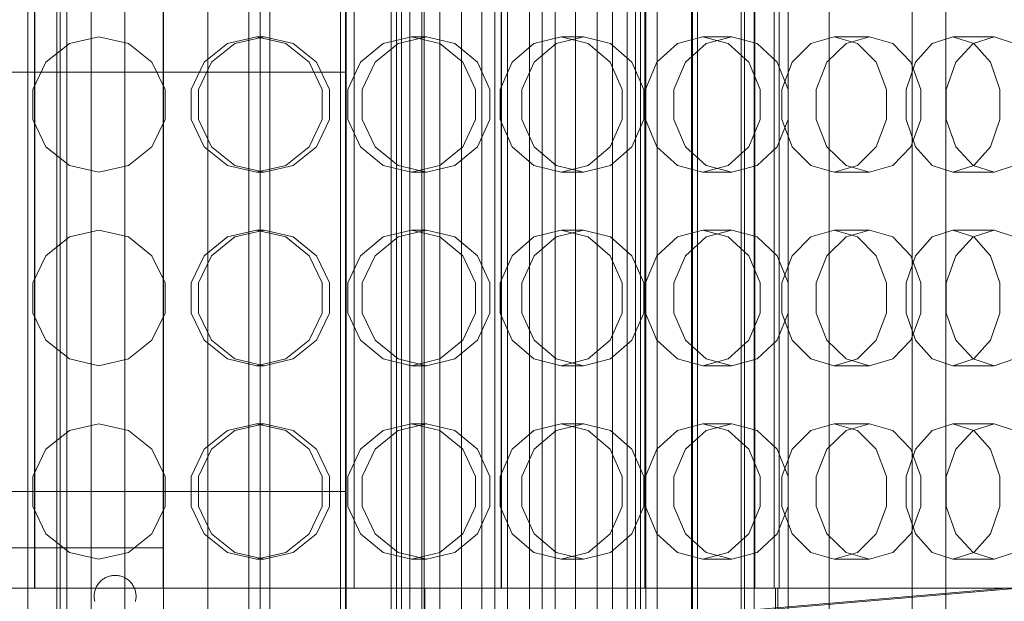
# Model space of a CAD drawing. Header units: millimetres. Extents: x -4738 to 65662, y -68080 to 6847.
# Tile 651 of 656: x 24426 to 24731, y -18164 to -17984. Entities that reach past the tile are written whole.
import ezdxf

# ---------------------------------------------------------------- set-up
doc = ezdxf.new("R2010")
doc.units = ezdxf.units.MM
for name, color, linetype, lineweight in [('superior_briquetadora', 7, 'Continuous', 0), ('superior_C02', 7, 'Continuous', 0), ('superior_C02-briq', 7, 'Continuous', 0), ('superior_C05', 7, 'Continuous', 0)]:
    doc.layers.add(name, color=color, linetype=linetype, lineweight=lineweight)

msp = doc.modelspace()

# ---------------------------------------------------------------- linework, layer by layer
at = {"layer": 'superior_briquetadora'}
for p, q in [((24500.067, -18305), (24500.067, -17655)), ((24503.067, -18305), (24503.067, -17655)), ((24623.067, -18171), (24623.067, -17789)), ((24649.067, -17789), (24649.067, -18171)), ((24650.067, -17790), (24650.067, -18170)), ((24653.067, -17790), (24653.067, -18170)), ((24649.067, -17793), (24649.067, -18167)), ((24653.067, -18167), (24653.067, -17793)), ((24430.067, -17800), (24430.067, -18160)), ((24430.167, -17800), (24430.167, -18160)), ((24469.967, -18160), (24469.967, -17800)), ((24470.067, -18160), (24470.067, -17800)), ((24529.192, -18160), (24529.192, -17800)), ((24574.717, -17800), (24574.717, -18160)), ((24574.817, -18160), (24574.817, -17800)), ((24619.192, -18160), (24619.192, -17800)), ((24653.317, -18160), (24653.317, -17800)), ((24659.299, -17800), (24659.299, -18160)), ((24660.836, -17800), (24660.836, -18160)), ((24440.955, -17991.08), (24433.649, -17996.906)), ((24450.067, -17989), (24440.955, -17991.08)), ((24450.067, -17989), (24459.18, -17991.08)), ((24459.18, -17991.08), (24466.486, -17996.906)), ((24482.639, -17996.907), (24489.883, -17991.08)), ((24492.218, -17991.08), (24484.944, -17996.906)), ((24489.883, -17991.08), (24498.917, -17989)), ((24501.266, -17989), (24492.218, -17991.08)), ((24498.917, -17989), (24501.266, -17989)), ((24507.951, -17991.08), (24498.917, -17989)), ((24501.266, -17989), (24510.287, -17991.08)), ((24515.195, -17996.907), (24507.951, -17991.08)), ((24510.287, -17991.08), (24517.499, -17996.906)), ((24531.071, -17996.907), (24538.129, -17991.08)), ((24542.76, -17991.08), (24535.641, -17996.906)), ((24538.129, -17991.08), (24546.931, -17989)), ((24551.589, -17989), (24542.76, -17991.08)), ((24546.931, -17989), (24551.589, -17989)), ((24555.732, -17991.08), (24546.931, -17989)), ((24551.589, -17989), (24560.364, -17991.08)), ((24562.79, -17996.907), (24555.732, -17991.08)), ((24560.364, -17991.08), (24567.359, -17996.906)), ((24578.118, -17996.907), (24584.869, -17991.08)), ((24584.869, -17991.08), (24593.287, -17989)), ((24591.716, -17991.08), (24584.875, -17996.906)), ((24584.875, -17996.906), (24591.716, -17991.08)), ((24600.175, -17989), (24591.716, -17991.08)), ((24593.287, -17989), (24600.175, -17989)), ((24601.705, -17991.08), (24593.287, -17989)), ((24600.175, -17989), (24608.553, -17991.08)), ((24608.455, -17996.907), (24601.705, -17991.08)), ((24608.553, -17991.08), (24615.212, -17996.906)), ((24622.974, -17996.907), (24629.302, -17991.08)), ((24629.302, -17991.08), (24637.192, -17989)), ((24638.248, -17991.08), (24631.802, -17996.906)), ((24637.192, -17989), (24646.192, -17989)), ((24645.083, -17991.08), (24637.192, -17989)), ((24646.192, -17989), (24638.248, -17991.08)), ((24651.411, -17996.907), (24645.083, -17991.08)), ((24646.192, -17989), (24654.031, -17991.08)), ((24654.031, -17991.08), (24660.239, -17996.906)), ((24664.871, -17996.907), (24670.668, -17991.08)), ((24670.668, -17991.08), (24677.896, -17989)), ((24681.56, -17991.08), (24675.619, -17996.906)), ((24677.896, -17989), (24688.854, -17989)), ((24685.125, -17991.08), (24677.896, -17989)), ((24688.854, -17989), (24681.56, -17991.08)), ((24690.922, -17996.907), (24685.125, -17991.08)), ((24688.854, -17989), (24696.019, -17991.08)), ((24696.019, -17991.08), (24701.67, -17996.906)), ((24703.093, -17996.907), (24708.259, -17991.08)), ((24708.259, -17991.08), (24714.702, -17989)), ((24714.702, -17989), (24727.43, -17989)), ((24721.145, -17991.08), (24714.702, -17989)), ((24720.912, -17991.08), (24715.577, -17996.906)), ((24727.43, -17989), (24720.912, -17991.08)), ((24726.312, -17996.907), (24721.145, -17991.08)), ((24727.43, -17989), (24733.799, -17991.08)), ((24433.649, -17996.906), (24429.594, -18005.326)), ((24466.486, -17996.906), (24470.541, -18005.326)), ((24478.619, -18005.327), (24482.639, -17996.907)), ((24484.944, -17996.906), (24480.898, -18005.326)), ((24519.215, -18005.327), (24515.195, -17996.907)), ((24517.499, -17996.906), (24521.495, -18005.326)), ((24527.155, -18005.327), (24531.071, -17996.907)), ((24535.641, -17996.906), (24531.675, -18005.326)), ((24566.706, -18005.327), (24562.79, -17996.907)), ((24567.359, -17996.906), (24571.227, -18005.326)), ((24574.372, -18005.327), (24578.118, -17996.907)), ((24584.875, -17996.906), (24581.056, -18005.326)), ((24581.056, -18005.326), (24584.875, -17996.906)), ((24612.202, -18005.327), (24608.455, -17996.907)), ((24615.212, -17996.906), (24618.885, -18005.326)), ((24619.462, -18005.327), (24622.974, -17996.907)), ((24631.802, -17996.906), (24628.195, -18005.326)), ((24654.923, -18005.327), (24651.411, -17996.907)), ((24660.239, -17996.906), (24663.656, -18005.326)), ((24661.654, -18005.327), (24664.871, -17996.907)), ((24675.619, -17996.906), (24672.286, -18005.326)), ((24694.139, -18005.327), (24690.922, -17996.907)), ((24700.225, -18005.327), (24703.093, -17996.907)), ((24701.67, -17996.906), (24704.771, -18005.326)), ((24715.577, -17996.906), (24712.575, -18005.326)), ((24729.179, -18005.327), (24726.312, -17996.907)), ((24429.594, -18005.326), (24429.594, -18014.674)), ((24470.541, -18005.326), (24470.541, -18014.674)), ((24478.619, -18014.673), (24478.619, -18005.327)), ((24480.898, -18005.326), (24480.898, -18014.674)), ((24519.215, -18014.673), (24519.215, -18005.327)), ((24521.495, -18005.326), (24521.495, -18014.674)), ((24527.155, -18014.673), (24527.155, -18005.327)), ((24531.675, -18005.326), (24531.675, -18014.674)), ((24566.706, -18014.673), (24566.706, -18005.327)), ((24571.227, -18005.326), (24571.227, -18014.674)), ((24574.372, -18014.673), (24574.372, -18005.327)), ((24581.056, -18005.326), (24581.056, -18014.674)), ((24612.202, -18014.673), (24612.202, -18005.327)), ((24618.885, -18005.326), (24618.885, -18014.674)), ((24619.462, -18014.673), (24619.462, -18005.327)), ((24628.195, -18005.326), (24628.195, -18014.674)), ((24654.923, -18014.673), (24654.923, -18005.327)), ((24661.654, -18014.673), (24661.654, -18005.327)), ((24663.656, -18005.326), (24663.656, -18014.674)), ((24672.286, -18005.326), (24672.286, -18014.674)), ((24694.139, -18014.673), (24694.139, -18005.327)), ((24700.225, -18014.673), (24700.225, -18005.327)), ((24704.771, -18005.326), (24704.771, -18014.674)), ((24712.575, -18005.326), (24712.575, -18014.674)), ((24729.179, -18014.673), (24729.179, -18005.327)), ((24429.594, -18014.674), (24433.649, -18023.094)), ((24470.541, -18014.674), (24466.486, -18023.094)), ((24482.639, -18023.093), (24478.619, -18014.673)), ((24480.898, -18014.674), (24484.944, -18023.094)), ((24515.195, -18023.093), (24519.215, -18014.673)), ((24521.495, -18014.674), (24517.499, -18023.094)), ((24531.071, -18023.093), (24527.155, -18014.673)), ((24531.675, -18014.674), (24535.641, -18023.094)), ((24562.79, -18023.093), (24566.706, -18014.673)), ((24571.227, -18014.674), (24567.359, -18023.094)), ((24578.118, -18023.093), (24574.372, -18014.673)), ((24581.056, -18014.674), (24584.875, -18023.094)), ((24584.875, -18023.094), (24581.056, -18014.674)), ((24608.455, -18023.093), (24612.202, -18014.673)), ((24618.885, -18014.674), (24615.212, -18023.094)), ((24622.974, -18023.093), (24619.462, -18014.673)), ((24628.195, -18014.674), (24631.802, -18023.094)), ((24651.411, -18023.093), (24654.923, -18014.673)), ((24663.656, -18014.674), (24660.239, -18023.094)), ((24664.871, -18023.093), (24661.654, -18014.673)), ((24672.286, -18014.674), (24675.619, -18023.094)), ((24690.922, -18023.093), (24694.139, -18014.673)), ((24703.093, -18023.093), (24700.225, -18014.673)), ((24704.771, -18014.674), (24701.67, -18023.094)), ((24712.575, -18014.674), (24715.577, -18023.094)), ((24726.312, -18023.093), (24729.179, -18014.673)), ((24433.649, -18023.094), (24440.955, -18028.92)), ((24466.486, -18023.094), (24459.18, -18028.92)), ((24489.883, -18028.92), (24482.639, -18023.093)), ((24484.944, -18023.094), (24492.218, -18028.92)), ((24507.951, -18028.92), (24515.195, -18023.093)), ((24517.499, -18023.094), (24510.287, -18028.92)), ((24538.129, -18028.92), (24531.071, -18023.093)), ((24535.641, -18023.094), (24542.76, -18028.92)), ((24555.732, -18028.92), (24562.79, -18023.093)), ((24567.359, -18023.094), (24560.364, -18028.92)), ((24584.869, -18028.92), (24578.118, -18023.093)), ((24584.875, -18023.094), (24591.716, -18028.92)), ((24591.716, -18028.92), (24584.875, -18023.094)), ((24601.705, -18028.92), (24608.455, -18023.093)), ((24615.212, -18023.094), (24608.553, -18028.92)), ((24629.302, -18028.92), (24622.974, -18023.093)), ((24631.802, -18023.094), (24638.248, -18028.92)), ((24645.083, -18028.92), (24651.411, -18023.093)), ((24660.239, -18023.094), (24654.031, -18028.92)), ((24670.668, -18028.92), (24664.871, -18023.093)), ((24675.619, -18023.094), (24681.56, -18028.92)), ((24685.125, -18028.92), (24690.922, -18023.093)), ((24701.67, -18023.094), (24696.019, -18028.92)), ((24708.259, -18028.92), (24703.093, -18023.093)), ((24715.577, -18023.094), (24720.912, -18028.92)), ((24721.145, -18028.92), (24726.312, -18023.093)), ((24440.955, -18028.92), (24450.067, -18031)), ((24459.18, -18028.92), (24450.067, -18031)), ((24498.917, -18031), (24489.883, -18028.92)), ((24492.218, -18028.92), (24501.266, -18031)), ((24498.917, -18031), (24507.951, -18028.92)), ((24510.287, -18028.92), (24501.266, -18031)), ((24546.931, -18031), (24538.129, -18028.92)), ((24542.76, -18028.92), (24551.589, -18031)), ((24546.931, -18031), (24555.732, -18028.92)), ((24560.364, -18028.92), (24551.589, -18031)), ((24593.287, -18031), (24584.869, -18028.92)), ((24591.716, -18028.92), (24600.175, -18031)), ((24593.287, -18031), (24601.705, -18028.92)), ((24608.553, -18028.92), (24600.175, -18031)), ((24637.192, -18031), (24629.302, -18028.92)), ((24637.192, -18031), (24645.083, -18028.92)), ((24638.248, -18028.92), (24646.192, -18031)), ((24654.031, -18028.92), (24646.192, -18031)), ((24677.896, -18031), (24670.668, -18028.92)), ((24677.896, -18031), (24685.125, -18028.92)), ((24681.56, -18028.92), (24688.854, -18031)), ((24696.019, -18028.92), (24688.854, -18031)), ((24714.702, -18031), (24708.259, -18028.92)), ((24714.702, -18031), (24721.145, -18028.92)), ((24720.912, -18028.92), (24727.43, -18031)), ((24733.799, -18028.92), (24727.43, -18031)), ((24498.917, -18031), (24501.266, -18031)), ((24546.931, -18031), (24551.589, -18031)), ((24593.287, -18031), (24600.175, -18031)), ((24637.192, -18031), (24646.192, -18031)), ((24677.896, -18031), (24688.854, -18031)), ((24714.702, -18031), (24727.43, -18031)), ((24450.067, -18049), (24440.955, -18051.08)), ((24450.067, -18049), (24459.18, -18051.08)), ((24489.883, -18051.08), (24498.917, -18049)), ((24501.266, -18049), (24492.218, -18051.08)), ((24498.917, -18049), (24501.266, -18049)), ((24507.951, -18051.08), (24498.917, -18049)), ((24501.266, -18049), (24510.287, -18051.08)), ((24538.129, -18051.08), (24546.931, -18049)), ((24551.589, -18049), (24542.76, -18051.08)), ((24546.931, -18049), (24551.589, -18049)), ((24555.732, -18051.08), (24546.931, -18049)), ((24551.589, -18049), (24560.364, -18051.08)), ((24584.869, -18051.08), (24593.287, -18049)), ((24600.175, -18049), (24591.716, -18051.08)), ((24593.287, -18049), (24600.175, -18049)), ((24601.705, -18051.08), (24593.287, -18049)), ((24600.175, -18049), (24608.553, -18051.08)), ((24629.302, -18051.08), (24637.192, -18049)), ((24637.192, -18049), (24646.192, -18049)), ((24645.083, -18051.08), (24637.192, -18049)), ((24646.192, -18049), (24638.248, -18051.08)), ((24646.192, -18049), (24654.031, -18051.08)), ((24670.668, -18051.08), (24677.896, -18049)), ((24677.896, -18049), (24688.854, -18049)), ((24685.125, -18051.08), (24677.896, -18049)), ((24688.854, -18049), (24681.56, -18051.08)), ((24688.854, -18049), (24696.019, -18051.08)), ((24708.259, -18051.08), (24714.702, -18049)), ((24714.702, -18049), (24727.43, -18049)), ((24721.145, -18051.08), (24714.702, -18049)), ((24727.43, -18049), (24720.912, -18051.08)), ((24727.43, -18049), (24733.799, -18051.08)), ((24440.955, -18051.08), (24433.649, -18056.906)), ((24459.18, -18051.08), (24466.486, -18056.906)), ((24482.639, -18056.907), (24489.883, -18051.08)), ((24492.218, -18051.08), (24484.944, -18056.906)), ((24515.195, -18056.907), (24507.951, -18051.08)), ((24510.287, -18051.08), (24517.499, -18056.906)), ((24531.071, -18056.907), (24538.129, -18051.08)), ((24542.76, -18051.08), (24535.641, -18056.906)), ((24562.79, -18056.907), (24555.732, -18051.08)), ((24560.364, -18051.08), (24567.359, -18056.906)), ((24578.118, -18056.907), (24584.869, -18051.08)), ((24591.716, -18051.08), (24584.875, -18056.906)), ((24584.875, -18056.906), (24591.716, -18051.08)), ((24608.455, -18056.907), (24601.705, -18051.08)), ((24608.553, -18051.08), (24615.212, -18056.906)), ((24622.974, -18056.907), (24629.302, -18051.08)), ((24638.248, -18051.08), (24631.802, -18056.906)), ((24651.411, -18056.907), (24645.083, -18051.08)), ((24654.031, -18051.08), (24660.239, -18056.906)), ((24664.871, -18056.907), (24670.668, -18051.08)), ((24681.56, -18051.08), (24675.619, -18056.906)), ((24690.922, -18056.907), (24685.125, -18051.08)), ((24696.019, -18051.08), (24701.67, -18056.906)), ((24703.093, -18056.907), (24708.259, -18051.08)), ((24720.912, -18051.08), (24715.577, -18056.906)), ((24726.312, -18056.907), (24721.145, -18051.08)), ((24433.649, -18056.906), (24429.594, -18065.326)), ((24466.486, -18056.906), (24470.541, -18065.326)), ((24478.619, -18065.327), (24482.639, -18056.907)), ((24484.944, -18056.906), (24480.898, -18065.326)), ((24519.215, -18065.327), (24515.195, -18056.907)), ((24517.499, -18056.906), (24521.495, -18065.326)), ((24527.155, -18065.327), (24531.071, -18056.907)), ((24535.641, -18056.906), (24531.675, -18065.326)), ((24566.706, -18065.327), (24562.79, -18056.907)), ((24567.359, -18056.906), (24571.227, -18065.326)), ((24574.372, -18065.327), (24578.118, -18056.907)), ((24584.875, -18056.906), (24581.056, -18065.326)), ((24581.056, -18065.326), (24584.875, -18056.906)), ((24612.202, -18065.327), (24608.455, -18056.907)), ((24615.212, -18056.906), (24618.885, -18065.326)), ((24619.462, -18065.327), (24622.974, -18056.907)), ((24631.802, -18056.906), (24628.195, -18065.326)), ((24654.923, -18065.327), (24651.411, -18056.907)), ((24660.239, -18056.906), (24663.656, -18065.326)), ((24661.654, -18065.327), (24664.871, -18056.907)), ((24675.619, -18056.906), (24672.286, -18065.326)), ((24694.139, -18065.327), (24690.922, -18056.907)), ((24700.225, -18065.327), (24703.093, -18056.907)), ((24701.67, -18056.906), (24704.771, -18065.326)), ((24715.577, -18056.906), (24712.575, -18065.326)), ((24729.179, -18065.327), (24726.312, -18056.907)), ((24429.594, -18065.326), (24429.594, -18074.674)), ((24470.541, -18065.326), (24470.541, -18074.674)), ((24478.619, -18074.673), (24478.619, -18065.327)), ((24480.898, -18065.326), (24480.898, -18074.674)), ((24519.215, -18074.673), (24519.215, -18065.327)), ((24521.495, -18065.326), (24521.495, -18074.674)), ((24527.155, -18074.673), (24527.155, -18065.327)), ((24531.675, -18065.326), (24531.675, -18074.674)), ((24566.706, -18074.673), (24566.706, -18065.327)), ((24571.227, -18065.326), (24571.227, -18074.674)), ((24574.372, -18074.673), (24574.372, -18065.327)), ((24581.056, -18065.326), (24581.056, -18074.674)), ((24612.202, -18074.673), (24612.202, -18065.327)), ((24618.885, -18065.326), (24618.885, -18074.674)), ((24619.462, -18074.673), (24619.462, -18065.327)), ((24628.195, -18065.326), (24628.195, -18074.674)), ((24654.923, -18074.673), (24654.923, -18065.327)), ((24661.654, -18074.673), (24661.654, -18065.327)), ((24663.656, -18065.326), (24663.656, -18074.674)), ((24672.286, -18065.326), (24672.286, -18074.674)), ((24694.139, -18074.673), (24694.139, -18065.327)), ((24700.225, -18074.673), (24700.225, -18065.327)), ((24704.771, -18065.326), (24704.771, -18074.674)), ((24712.575, -18065.326), (24712.575, -18074.674)), ((24729.179, -18074.673), (24729.179, -18065.327)), ((24429.594, -18074.674), (24433.649, -18083.094)), ((24470.541, -18074.674), (24466.486, -18083.094)), ((24482.639, -18083.093), (24478.619, -18074.673)), ((24480.898, -18074.674), (24484.944, -18083.094)), ((24515.195, -18083.093), (24519.215, -18074.673)), ((24521.495, -18074.674), (24517.499, -18083.094)), ((24531.071, -18083.093), (24527.155, -18074.673)), ((24531.675, -18074.674), (24535.641, -18083.094)), ((24562.79, -18083.093), (24566.706, -18074.673)), ((24571.227, -18074.674), (24567.359, -18083.094)), ((24578.118, -18083.093), (24574.372, -18074.673)), ((24581.056, -18074.674), (24584.875, -18083.094)), ((24584.875, -18083.094), (24581.056, -18074.674)), ((24608.455, -18083.093), (24612.202, -18074.673)), ((24618.885, -18074.674), (24615.212, -18083.094)), ((24622.974, -18083.093), (24619.462, -18074.673)), ((24628.195, -18074.674), (24631.802, -18083.094)), ((24651.411, -18083.093), (24654.923, -18074.673)), ((24663.656, -18074.674), (24660.239, -18083.094)), ((24664.871, -18083.093), (24661.654, -18074.673)), ((24672.286, -18074.674), (24675.619, -18083.094)), ((24690.922, -18083.093), (24694.139, -18074.673)), ((24703.093, -18083.093), (24700.225, -18074.673)), ((24704.771, -18074.674), (24701.67, -18083.094)), ((24712.575, -18074.674), (24715.577, -18083.094)), ((24726.312, -18083.093), (24729.179, -18074.673)), ((24433.649, -18083.094), (24440.955, -18088.92)), ((24466.486, -18083.094), (24459.18, -18088.92)), ((24489.883, -18088.92), (24482.639, -18083.093)), ((24484.944, -18083.094), (24492.218, -18088.92)), ((24507.951, -18088.92), (24515.195, -18083.093)), ((24517.499, -18083.094), (24510.287, -18088.92)), ((24538.129, -18088.92), (24531.071, -18083.093)), ((24535.641, -18083.094), (24542.76, -18088.92)), ((24555.732, -18088.92), (24562.79, -18083.093)), ((24567.359, -18083.094), (24560.364, -18088.92)), ((24584.869, -18088.92), (24578.118, -18083.093)), ((24584.875, -18083.094), (24591.716, -18088.92)), ((24591.716, -18088.92), (24584.875, -18083.094)), ((24601.705, -18088.92), (24608.455, -18083.093)), ((24615.212, -18083.094), (24608.553, -18088.92)), ((24629.302, -18088.92), (24622.974, -18083.093)), ((24631.802, -18083.094), (24638.248, -18088.92)), ((24645.083, -18088.92), (24651.411, -18083.093)), ((24660.239, -18083.094), (24654.031, -18088.92)), ((24670.668, -18088.92), (24664.871, -18083.093)), ((24675.619, -18083.094), (24681.56, -18088.92)), ((24685.125, -18088.92), (24690.922, -18083.093)), ((24701.67, -18083.094), (24696.019, -18088.92)), ((24708.259, -18088.92), (24703.093, -18083.093)), ((24715.577, -18083.094), (24720.912, -18088.92)), ((24721.145, -18088.92), (24726.312, -18083.093)), ((24440.955, -18088.92), (24450.067, -18091)), ((24459.18, -18088.92), (24450.067, -18091)), ((24498.917, -18091), (24489.883, -18088.92)), ((24492.218, -18088.92), (24501.266, -18091)), ((24498.917, -18091), (24507.951, -18088.92)), ((24498.917, -18091), (24501.266, -18091)), ((24510.287, -18088.92), (24501.266, -18091)), ((24546.931, -18091), (24538.129, -18088.92)), ((24542.76, -18088.92), (24551.589, -18091)), ((24546.931, -18091), (24555.732, -18088.92)), ((24546.931, -18091), (24551.589, -18091)), ((24560.364, -18088.92), (24551.589, -18091)), ((24593.287, -18091), (24584.869, -18088.92)), ((24591.716, -18088.92), (24600.175, -18091)), ((24593.287, -18091), (24601.705, -18088.92)), ((24593.287, -18091), (24600.175, -18091)), ((24608.553, -18088.92), (24600.175, -18091)), ((24637.192, -18091), (24629.302, -18088.92)), ((24637.192, -18091), (24645.083, -18088.92)), ((24637.192, -18091), (24646.192, -18091)), ((24638.248, -18088.92), (24646.192, -18091)), ((24654.031, -18088.92), (24646.192, -18091)), ((24677.896, -18091), (24670.668, -18088.92)), ((24677.896, -18091), (24685.125, -18088.92)), ((24677.896, -18091), (24688.854, -18091)), ((24681.56, -18088.92), (24688.854, -18091)), ((24696.019, -18088.92), (24688.854, -18091)), ((24714.702, -18091), (24708.259, -18088.92)), ((24714.702, -18091), (24721.145, -18088.92)), ((24714.702, -18091), (24727.43, -18091)), ((24720.912, -18088.92), (24727.43, -18091)), ((24733.799, -18088.92), (24727.43, -18091)), ((24450.067, -18109), (24440.955, -18111.08)), ((24450.067, -18109), (24459.18, -18111.08)), ((24489.883, -18111.08), (24498.917, -18109)), ((24501.266, -18109), (24492.218, -18111.08)), ((24498.917, -18109), (24501.266, -18109)), ((24507.951, -18111.08), (24498.917, -18109)), ((24501.266, -18109), (24510.287, -18111.08)), ((24538.129, -18111.08), (24546.931, -18109)), ((24551.589, -18109), (24542.76, -18111.08)), ((24546.931, -18109), (24551.589, -18109)), ((24555.732, -18111.08), (24546.931, -18109)), ((24551.589, -18109), (24560.364, -18111.08)), ((24584.869, -18111.08), (24593.287, -18109)), ((24600.175, -18109), (24591.716, -18111.08)), ((24593.287, -18109), (24600.175, -18109)), ((24601.705, -18111.08), (24593.287, -18109)), ((24600.175, -18109), (24608.553, -18111.08)), ((24629.302, -18111.08), (24637.192, -18109)), ((24637.192, -18109), (24646.192, -18109)), ((24645.083, -18111.08), (24637.192, -18109)), ((24646.192, -18109), (24638.248, -18111.08)), ((24646.192, -18109), (24654.031, -18111.08)), ((24670.668, -18111.08), (24677.896, -18109)), ((24677.896, -18109), (24688.854, -18109)), ((24685.125, -18111.08), (24677.896, -18109)), ((24688.854, -18109), (24681.56, -18111.08)), ((24688.854, -18109), (24696.019, -18111.08)), ((24708.259, -18111.08), (24714.702, -18109)), ((24714.702, -18109), (24727.43, -18109)), ((24721.145, -18111.08), (24714.702, -18109)), ((24727.43, -18109), (24720.912, -18111.08)), ((24727.43, -18109), (24733.799, -18111.08)), ((24440.955, -18111.08), (24433.649, -18116.906)), ((24459.18, -18111.08), (24466.486, -18116.906)), ((24482.639, -18116.907), (24489.883, -18111.08)), ((24492.218, -18111.08), (24484.944, -18116.906)), ((24515.195, -18116.907), (24507.951, -18111.08)), ((24510.287, -18111.08), (24517.499, -18116.906)), ((24531.071, -18116.907), (24538.129, -18111.08)), ((24542.76, -18111.08), (24535.641, -18116.906)), ((24562.79, -18116.907), (24555.732, -18111.08)), ((24560.364, -18111.08), (24567.359, -18116.906)), ((24578.118, -18116.907), (24584.869, -18111.08)), ((24591.716, -18111.08), (24584.875, -18116.906)), ((24584.875, -18116.906), (24591.716, -18111.08)), ((24608.455, -18116.907), (24601.705, -18111.08)), ((24608.553, -18111.08), (24615.212, -18116.906)), ((24622.974, -18116.907), (24629.302, -18111.08)), ((24638.248, -18111.08), (24631.802, -18116.906)), ((24651.411, -18116.907), (24645.083, -18111.08)), ((24654.031, -18111.08), (24660.239, -18116.906)), ((24664.871, -18116.907), (24670.668, -18111.08)), ((24681.56, -18111.08), (24675.619, -18116.906)), ((24690.922, -18116.907), (24685.125, -18111.08)), ((24696.019, -18111.08), (24701.67, -18116.906)), ((24703.093, -18116.907), (24708.259, -18111.08)), ((24720.912, -18111.08), (24715.577, -18116.906)), ((24726.312, -18116.907), (24721.145, -18111.08)), ((24433.649, -18116.906), (24429.594, -18125.326)), ((24466.486, -18116.906), (24470.541, -18125.326)), ((24478.619, -18125.327), (24482.639, -18116.907)), ((24484.944, -18116.906), (24480.898, -18125.326)), ((24519.215, -18125.327), (24515.195, -18116.907)), ((24517.499, -18116.906), (24521.495, -18125.326)), ((24527.155, -18125.327), (24531.071, -18116.907)), ((24535.641, -18116.906), (24531.675, -18125.326)), ((24566.706, -18125.327), (24562.79, -18116.907)), ((24567.359, -18116.906), (24571.227, -18125.326)), ((24574.372, -18125.327), (24578.118, -18116.907)), ((24584.875, -18116.906), (24581.056, -18125.326)), ((24581.056, -18125.326), (24584.875, -18116.906)), ((24612.202, -18125.327), (24608.455, -18116.907)), ((24615.212, -18116.906), (24618.885, -18125.326)), ((24619.462, -18125.327), (24622.974, -18116.907)), ((24631.802, -18116.906), (24628.195, -18125.326)), ((24654.923, -18125.327), (24651.411, -18116.907)), ((24660.239, -18116.906), (24663.656, -18125.326)), ((24661.654, -18125.327), (24664.871, -18116.907)), ((24675.619, -18116.906), (24672.286, -18125.326)), ((24694.139, -18125.327), (24690.922, -18116.907)), ((24700.225, -18125.327), (24703.093, -18116.907)), ((24701.67, -18116.906), (24704.771, -18125.326)), ((24715.577, -18116.906), (24712.575, -18125.326)), ((24729.179, -18125.327), (24726.312, -18116.907)), ((24429.594, -18125.326), (24429.594, -18134.674)), ((24470.541, -18125.326), (24470.541, -18134.674)), ((24478.619, -18134.673), (24478.619, -18125.327)), ((24480.898, -18125.326), (24480.898, -18134.674)), ((24519.215, -18134.673), (24519.215, -18125.327)), ((24521.495, -18125.326), (24521.495, -18134.674)), ((24527.155, -18134.673), (24527.155, -18125.327)), ((24531.675, -18125.326), (24531.675, -18134.674)), ((24566.706, -18134.673), (24566.706, -18125.327)), ((24571.227, -18125.326), (24571.227, -18134.674)), ((24574.372, -18134.673), (24574.372, -18125.327)), ((24581.056, -18125.326), (24581.056, -18134.674)), ((24612.202, -18134.673), (24612.202, -18125.327)), ((24618.885, -18125.326), (24618.885, -18134.674)), ((24619.462, -18134.673), (24619.462, -18125.327)), ((24628.195, -18125.326), (24628.195, -18134.674)), ((24654.923, -18134.673), (24654.923, -18125.327)), ((24661.654, -18134.673), (24661.654, -18125.327)), ((24663.656, -18125.326), (24663.656, -18134.674)), ((24672.286, -18125.326), (24672.286, -18134.674)), ((24694.139, -18134.673), (24694.139, -18125.327)), ((24700.225, -18134.673), (24700.225, -18125.327)), ((24704.771, -18125.326), (24704.771, -18134.674)), ((24712.575, -18125.326), (24712.575, -18134.674)), ((24729.179, -18134.673), (24729.179, -18125.327)), ((24429.594, -18134.674), (24433.649, -18143.094)), ((24470.541, -18134.674), (24466.486, -18143.094)), ((24482.639, -18143.093), (24478.619, -18134.673)), ((24480.898, -18134.674), (24484.944, -18143.094)), ((24515.195, -18143.093), (24519.215, -18134.673)), ((24521.495, -18134.674), (24517.499, -18143.094)), ((24531.071, -18143.093), (24527.155, -18134.673)), ((24531.675, -18134.674), (24535.641, -18143.094)), ((24562.79, -18143.093), (24566.706, -18134.673)), ((24571.227, -18134.674), (24567.359, -18143.094)), ((24578.118, -18143.093), (24574.372, -18134.673)), ((24581.056, -18134.674), (24584.875, -18143.094)), ((24584.875, -18143.094), (24581.056, -18134.674)), ((24608.455, -18143.093), (24612.202, -18134.673)), ((24618.885, -18134.674), (24615.212, -18143.094)), ((24622.974, -18143.093), (24619.462, -18134.673)), ((24628.195, -18134.674), (24631.802, -18143.094)), ((24651.411, -18143.093), (24654.923, -18134.673)), ((24663.656, -18134.674), (24660.239, -18143.094)), ((24664.871, -18143.093), (24661.654, -18134.673)), ((24672.286, -18134.674), (24675.619, -18143.094)), ((24690.922, -18143.093), (24694.139, -18134.673)), ((24703.093, -18143.093), (24700.225, -18134.673)), ((24704.771, -18134.674), (24701.67, -18143.094)), ((24712.575, -18134.674), (24715.577, -18143.094)), ((24726.312, -18143.093), (24729.179, -18134.673)), ((24433.649, -18143.094), (24440.955, -18148.92)), ((24466.486, -18143.094), (24459.18, -18148.92)), ((24489.883, -18148.92), (24482.639, -18143.093)), ((24484.944, -18143.094), (24492.218, -18148.92)), ((24507.951, -18148.92), (24515.195, -18143.093)), ((24517.499, -18143.094), (24510.287, -18148.92)), ((24538.129, -18148.92), (24531.071, -18143.093)), ((24535.641, -18143.094), (24542.76, -18148.92)), ((24555.732, -18148.92), (24562.79, -18143.093)), ((24567.359, -18143.094), (24560.364, -18148.92)), ((24584.869, -18148.92), (24578.118, -18143.093)), ((24584.875, -18143.094), (24591.716, -18148.92)), ((24591.716, -18148.92), (24584.875, -18143.094)), ((24601.705, -18148.92), (24608.455, -18143.093)), ((24615.212, -18143.094), (24608.553, -18148.92)), ((24629.302, -18148.92), (24622.974, -18143.093)), ((24631.802, -18143.094), (24638.248, -18148.92)), ((24645.083, -18148.92), (24651.411, -18143.093)), ((24660.239, -18143.094), (24654.031, -18148.92)), ((24670.668, -18148.92), (24664.871, -18143.093)), ((24675.619, -18143.094), (24681.56, -18148.92)), ((24685.125, -18148.92), (24690.922, -18143.093)), ((24701.67, -18143.094), (24696.019, -18148.92)), ((24708.259, -18148.92), (24703.093, -18143.093)), ((24715.577, -18143.094), (24720.912, -18148.92)), ((24721.145, -18148.92), (24726.312, -18143.093)), ((24440.955, -18148.92), (24450.067, -18151)), ((24459.18, -18148.92), (24450.067, -18151)), ((24498.917, -18151), (24489.883, -18148.92)), ((24492.218, -18148.92), (24501.266, -18151)), ((24498.917, -18151), (24507.951, -18148.92)), ((24510.287, -18148.92), (24501.266, -18151)), ((24546.931, -18151), (24538.129, -18148.92)), ((24542.76, -18148.92), (24551.589, -18151)), ((24546.931, -18151), (24555.732, -18148.92)), ((24560.364, -18148.92), (24551.589, -18151)), ((24593.287, -18151), (24584.869, -18148.92)), ((24591.716, -18148.92), (24600.175, -18151)), ((24593.287, -18151), (24601.705, -18148.92)), ((24608.553, -18148.92), (24600.175, -18151)), ((24637.192, -18151), (24629.302, -18148.92)), ((24637.192, -18151), (24645.083, -18148.92)), ((24638.248, -18148.92), (24646.192, -18151)), ((24654.031, -18148.92), (24646.192, -18151)), ((24677.896, -18151), (24670.668, -18148.92)), ((24677.896, -18151), (24685.125, -18148.92)), ((24681.56, -18148.92), (24688.854, -18151)), ((24696.019, -18148.92), (24688.854, -18151)), ((24714.702, -18151), (24708.259, -18148.92)), ((24714.702, -18151), (24721.145, -18148.92)), ((24720.912, -18148.92), (24727.43, -18151)), ((24733.799, -18148.92), (24727.43, -18151)), ((24498.917, -18151), (24501.266, -18151)), ((24546.931, -18151), (24551.589, -18151)), ((24593.287, -18151), (24600.175, -18151)), ((24637.192, -18151), (24646.192, -18151)), ((24677.896, -18151), (24688.854, -18151)), ((24714.702, -18151), (24727.43, -18151)), ((24410.384, -18160), (24430.2, -18160)), ((24411.103, -18160), (24430.067, -18160)), ((24411.206, -18160), (24430.167, -18160)), ((24430.363, -18160), (24411.416, -18160)), ((24430.552, -18160), (24411.518, -18160)), ((24430.568, -18160), (24411.549, -18160)), ((24430.067, -18160), (24470.067, -18160)), ((24430.167, -18160), (24469.967, -18160)), ((24430.2, -18160), (24450.067, -18160)), ((24450.067, -18160), (24430.363, -18160)), ((24450.067, -18160), (24430.552, -18160)), ((24450.067, -18160), (24430.568, -18160)), ((24469.772, -18160), (24450.067, -18160)), ((24469.567, -18160), (24450.067, -18160)), ((24469.583, -18160), (24450.067, -18160)), ((24450.067, -18160), (24469.935, -18160)), ((24488.586, -18160), (24469.567, -18160)), ((24488.617, -18160), (24469.583, -18160)), ((24488.719, -18160), (24469.772, -18160)), ((24469.935, -18160), (24489.751, -18160)), ((24469.967, -18160), (24488.929, -18160)), ((24470.067, -18160), (24489.032, -18160)), ((24506.657, -18160), (24488.586, -18160)), ((24506.703, -18160), (24488.617, -18160)), ((24506.18, -18160), (24488.719, -18160)), ((24488.929, -18160), (24506.938, -18160)), ((24489.032, -18160), (24507.043, -18160)), ((24489.751, -18160), (24509.465, -18160)), ((24521.485, -18160), (24506.18, -18160)), ((24523.335, -18160), (24506.657, -18160)), ((24523.394, -18160), (24506.703, -18160)), ((24506.938, -18160), (24523.553, -18160)), ((24507.043, -18160), (24523.658, -18160)), ((24509.465, -18160), (24529.027, -18160)), ((24534.046, -18160), (24521.485, -18160)), ((24538.208, -18160), (24523.335, -18160)), ((24538.279, -18160), (24523.394, -18160)), ((24523.553, -18160), (24538.368, -18160)), ((24523.658, -18160), (24538.472, -18160)), ((24529.027, -18160), (24548.386, -18160)), ((24532.618, -18160), (24529.192, -18160)), ((24542.373, -18160), (24532.618, -18160)), ((24543.379, -18160), (24534.046, -18160)), ((24550.911, -18160), (24538.208, -18160)), ((24550.992, -18160), (24538.279, -18160)), ((24538.368, -18160), (24551.017, -18160)), ((24538.472, -18160), (24551.12, -18160)), ((24556.972, -18160), (24542.373, -18160)), ((24549.127, -18160), (24543.379, -18160)), ((24548.386, -18160), (24567.493, -18160)), ((24551.067, -18160), (24549.127, -18160)), ((24561.131, -18160), (24550.911, -18160)), ((24561.221, -18160), (24550.992, -18160)), ((24551.017, -18160), (24561.193, -18160)), ((24551.067, -18160), (24551.067, -18396)), ((24551.12, -18160), (24561.295, -18160)), ((24574.192, -18160), (24556.972, -18160)), ((24568.617, -18160), (24561.131, -18160)), ((24561.193, -18160), (24568.644, -18160)), ((24568.712, -18160), (24561.221, -18160)), ((24561.295, -18160), (24568.745, -18160)), ((24567.493, -18160), (24586.298, -18160)), ((24573.183, -18160), (24568.617, -18160)), ((24568.644, -18160), (24573.19, -18160)), ((24573.282, -18160), (24568.712, -18160)), ((24568.745, -18160), (24573.29, -18160)), ((24574.717, -18160), (24573.183, -18160)), ((24573.19, -18160), (24574.717, -18160)), ((24574.817, -18160), (24573.282, -18160)), ((24573.29, -18160), (24574.817, -18160)), ((24591.413, -18160), (24574.192, -18160)), ((24586.298, -18160), (24604.754, -18160)), ((24606.012, -18160), (24591.413, -18160)), ((24602.771, -18160), (24600.072, -18160)), ((24600.072, -18160), (24603.246, -18160)), ((24611.079, -18160), (24602.771, -18160)), ((24603.246, -18160), (24611.982, -18160)), ((24604.754, -18160), (24622.812, -18160)), ((24615.767, -18160), (24606.012, -18160)), ((24624.181, -18160), (24611.079, -18160)), ((24611.982, -18160), (24625.425, -18160)), ((24619.192, -18160), (24615.767, -18160)), ((24622.812, -18160), (24640.427, -18160)), ((24640.797, -18160), (24624.181, -18160)), ((24625.425, -18160), (24642.259, -18160)), ((24634.795, -18160), (24628.781, -18160)), ((24628.781, -18160), (24628.964, -18160)), ((24628.964, -18160), (24635.307, -18160)), ((24645.815, -18160), (24634.795, -18160)), ((24635.307, -18160), (24646.554, -18160)), ((24640.427, -18160), (24657.554, -18160)), ((24659.299, -18160), (24640.797, -18160)), ((24642.259, -18160), (24660.836, -18160)), ((24659.657, -18160), (24645.815, -18160)), ((24646.554, -18160), (24660.478, -18160)), ((24649.067, -18167), (24731.067, -18160)), ((24735.067, -18160), (24653.067, -18167)), ((24656.743, -18160), (24653.317, -18160)), ((24666.498, -18160), (24656.743, -18160)), ((24657.554, -18160), (24674.147, -18160)), ((24677.876, -18160), (24659.299, -18160)), ((24673.581, -18160), (24659.657, -18160)), ((24659.657, -18160), (24659.657, -18210)), ((24660.478, -18160), (24674.32, -18160)), ((24660.478, -18160), (24660.478, -18210)), ((24660.836, -18160), (24679.338, -18160)), ((24681.097, -18160), (24666.498, -18160)), ((24684.828, -18160), (24673.581, -18160)), ((24674.147, -18160), (24690.166, -18160)), ((24674.32, -18160), (24685.34, -18160)), ((24694.71, -18160), (24677.876, -18160)), ((24679.338, -18160), (24695.954, -18160)), ((24698.317, -18160), (24681.097, -18160)), ((24691.171, -18160), (24684.828, -18160)), ((24685.34, -18160), (24691.354, -18160)), ((24690.166, -18160), (24705.568, -18160)), ((24691.354, -18160), (24691.171, -18160)), ((24708.153, -18160), (24694.71, -18160)), ((24695.954, -18160), (24709.056, -18160)), ((24715.538, -18160), (24698.317, -18160)), ((24705.568, -18160), (24720.315, -18160)), ((24716.889, -18160), (24708.153, -18160)), ((24709.056, -18160), (24717.364, -18160)), ((24730.137, -18160), (24715.538, -18160)), ((24720.063, -18160), (24716.889, -18160)), ((24717.364, -18160), (24720.063, -18160)), ((24720.315, -18160), (24734.367, -18160)), ((24739.892, -18160), (24730.137, -18160))]:
    msp.add_line(p, q, dxfattribs=at)
at = {"layer": 'superior_C02'}
for p, q in [((24542.221, -17657.5), (24542.221, -18342.5)), ((24543.795, -17657.5), (24543.795, -18342.5)), ((24546.41, -17657.5), (24546.41, -18342.5)), ((24550.89, -17657.5), (24550.89, -18342.5)), ((24555.723, -17657.5), (24555.723, -18342.5)), ((24562.427, -17657.5), (24562.427, -18342.5)), ((24568.742, -17657.5), (24568.742, -18342.5)), ((24576.65, -17657.5), (24576.65, -18342.5)), ((24583.485, -17657.5), (24583.485, -18342.5)), ((24591.393, -17657.5), (24591.393, -18342.5)), ((24597.708, -17657.5), (24597.708, -18342.5)), ((24604.412, -17657.5), (24604.412, -18342.5)), ((24609.245, -17657.5), (24609.245, -18342.5)), ((24613.725, -17657.5), (24613.725, -18342.5)), ((24616.34, -18342.5), (24616.34, -17657.5)), ((24617.914, -17657.5), (24617.914, -18342.5)), ((24427.989, -17700), (24427.989, -18300)), ((24447.696, -17700), (24447.696, -18300)), ((24458.093, -17700), (24458.093, -18300)), ((24483.776, -17700), (24483.776, -18300)), ((24496.509, -17700), (24496.509, -18300)), ((24526.418, -17700), (24526.418, -18300)), ((24540.62, -17700), (24540.62, -18300)), ((24572.716, -17700), (24572.716, -18300)), ((24587.419, -17700), (24587.419, -18300)), ((24619.515, -17700), (24619.515, -18300)), ((24633.717, -17700), (24633.717, -18300)), ((24663.626, -17700), (24663.626, -18300)), ((24676.359, -17700), (24676.359, -18300)), ((24702.042, -17700), (24702.042, -18300)), ((24712.439, -17700), (24712.439, -18300)), ((24634.01, -17750), (24634.01, -18250)), ((24635.508, -18250), (24635.508, -17750)), ((24524.933, -17870), (24524.933, -18000)), ((24526.711, -18000), (24526.711, -17870)), ((23851.323, -18000), (24524.933, -18000)), ((24526.711, -18000), (23853.102, -18000)), ((24524.933, -18000), (24524.933, -18130)), ((24526.711, -18000), (24524.933, -18000)), ((24526.711, -18130), (24526.711, -18000)), ((23851.323, -18130), (24524.933, -18130)), ((24526.711, -18130), (23853.102, -18130)), ((24524.933, -18130), (24524.933, -18250)), ((24526.711, -18130), (24524.933, -18130)), ((24526.711, -18250), (24526.711, -18130))]:
    msp.add_line(p, q, dxfattribs=at)
at = {"layer": 'superior_C02-briq'}
msp.add_line((24550.067, -18255), (24550.067, -17705), dxfattribs=at)
at = {"layer": 'superior_C05'}
for p, q in [((24438.067, -18185), (24438.067, -17775)), ((24440.067, -18185), (24440.067, -17775)), ((24437.067, -18177.5), (24437.067, -17782.5)), ((24440.067, -18177.5), (24440.067, -17782.5)), ((24370.067, -18147.5), (24470.067, -18147.5)), ((24470.067, -18247.5), (24470.067, -18147.5)), ((24454.582, -18156.018), (24454.259, -18156.05)), ((24454.905, -18156.002), (24454.582, -18156.018)), ((24455.23, -18156.002), (24454.905, -18156.002)), ((24455.553, -18156.018), (24455.23, -18156.002)), ((24455.876, -18156.05), (24455.553, -18156.018)), ((24449.697, -18158.838), (24449.521, -18159.111)), ((24449.886, -18158.575), (24449.697, -18158.838)), ((24450.088, -18158.322), (24449.886, -18158.575)), ((24450.303, -18158.079), (24450.088, -18158.322)), ((24450.529, -18157.847), (24450.303, -18158.079)), ((24450.767, -18157.626), (24450.529, -18157.847)), ((24451.015, -18157.418), (24450.767, -18157.626)), ((24451.273, -18157.222), (24451.015, -18157.418)), ((24451.541, -18157.04), (24451.273, -18157.222)), ((24451.817, -18156.871), (24451.541, -18157.04)), ((24452.102, -18156.716), (24451.817, -18156.871)), ((24452.394, -18156.575), (24452.102, -18156.716)), ((24452.693, -18156.449), (24452.394, -18156.575)), ((24452.997, -18156.338), (24452.693, -18156.449)), ((24453.307, -18156.243), (24452.997, -18156.338)), ((24453.621, -18156.163), (24453.307, -18156.243)), ((24453.939, -18156.099), (24453.621, -18156.163)), ((24454.259, -18156.05), (24453.939, -18156.099)), ((24456.196, -18156.099), (24455.876, -18156.05)), ((24456.514, -18156.163), (24456.196, -18156.099)), ((24456.828, -18156.243), (24456.514, -18156.163)), ((24457.138, -18156.338), (24456.828, -18156.243)), ((24457.442, -18156.449), (24457.138, -18156.338)), ((24457.741, -18156.575), (24457.442, -18156.449)), ((24458.033, -18156.716), (24457.741, -18156.575)), ((24458.317, -18156.871), (24458.033, -18156.716)), ((24458.594, -18157.04), (24458.317, -18156.871)), ((24458.862, -18157.222), (24458.594, -18157.04)), ((24459.12, -18157.418), (24458.862, -18157.222)), ((24459.368, -18157.626), (24459.12, -18157.418)), ((24459.606, -18157.847), (24459.368, -18157.626)), ((24459.832, -18158.079), (24459.606, -18157.847)), ((24460.047, -18158.322), (24459.832, -18158.079)), ((24460.249, -18158.575), (24460.047, -18158.322)), ((24460.438, -18158.838), (24460.249, -18158.575)), ((24460.614, -18159.111), (24460.438, -18158.838)), ((24448.6, -18161.853), (24448.576, -18162.176)), ((24448.64, -18161.531), (24448.6, -18161.853)), ((24448.696, -18161.212), (24448.64, -18161.531)), ((24448.768, -18160.896), (24448.696, -18161.212)), ((24448.856, -18160.584), (24448.768, -18160.896)), ((24448.959, -18160.277), (24448.856, -18160.584)), ((24449.078, -18159.975), (24448.959, -18160.277)), ((24449.211, -18159.68), (24449.078, -18159.975)), ((24449.359, -18159.391), (24449.211, -18159.68)), ((24449.521, -18159.111), (24449.359, -18159.391)), ((24460.776, -18159.391), (24460.614, -18159.111)), ((24460.924, -18159.68), (24460.776, -18159.391)), ((24461.057, -18159.975), (24460.924, -18159.68)), ((24461.175, -18160.277), (24461.057, -18159.975)), ((24461.279, -18160.584), (24461.175, -18160.277)), ((24461.366, -18160.896), (24461.279, -18160.584)), ((24461.439, -18161.212), (24461.366, -18160.896)), ((24461.495, -18161.531), (24461.439, -18161.212)), ((24461.535, -18161.853), (24461.495, -18161.531)), ((24461.559, -18162.176), (24461.535, -18161.853)), ((24448.576, -18162.176), (24448.567, -18162.5)), ((24448.567, -18162.5), (24448.576, -18162.824)), ((24448.576, -18162.824), (24448.6, -18163.147)), ((24448.6, -18163.147), (24448.64, -18163.469)), ((24448.64, -18163.469), (24448.696, -18163.788)), ((24448.696, -18163.788), (24448.768, -18164.104)), ((24461.366, -18164.104), (24461.439, -18163.788)), ((24461.439, -18163.788), (24461.495, -18163.469)), ((24461.495, -18163.469), (24461.535, -18163.147)), ((24461.535, -18163.147), (24461.559, -18162.824)), ((24461.567, -18162.5), (24461.559, -18162.176)), ((24461.567, -18162.5), (24461.559, -18162.824))]:
    msp.add_line(p, q, dxfattribs=at)

doc.saveas('drawing.dxf')
